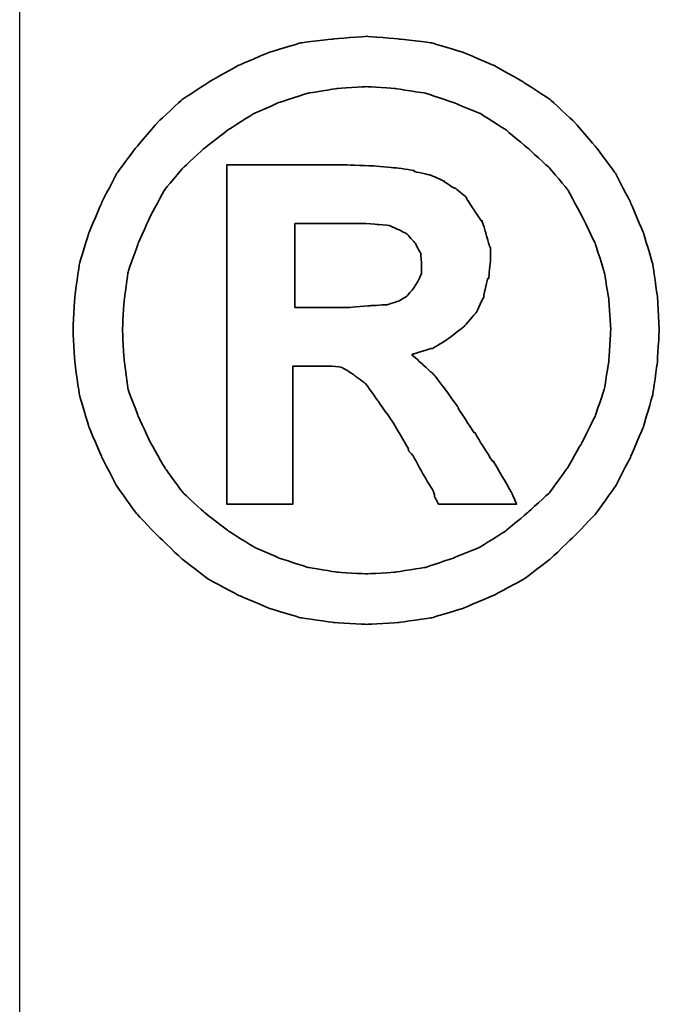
# Model space of a CAD drawing. Header units: millimetres. Extents: x -1108 to 3135, y -1596 to 860.
# Tile 274 of 649: x -784.62 to -782.79, y -216.33 to -213.51. Entities that reach past the tile are written whole.
import ezdxf

# ---------------------------------------------------------------- set-up
doc = ezdxf.new("R2010")
doc.units = ezdxf.units.MM
doc.layers.get('0').update_dxf_attribs({"linetype": 'CONTINUOUS'})
doc.layers.add('DIM', color=4, linetype='CONTINUOUS')
doc.layers.add('layer 1', color=7, linetype='CONTINUOUS')

# ---------------------------------------------------------------- blocks, each defined once
blk = doc.blocks.new('TBI MOTION logo(完整正式版)')
at = {"layer": 'layer 1', "color": 22, "lineweight": 35}
for points, knots in [([(81.20634, 4.98624), (81.20634, 4.98624), (81.18649, 5.32862), (81.18649, 5.32862), (81.18649, 5.32862), (81.18649, 5.32862), (81.13886, 5.66206), (81.13886, 5.66206), (81.13886, 5.66206), (81.13886, 5.66206), (81.04359, 5.97764), (81.04359, 5.97764), (81.04359, 5.97764), (81.04359, 5.97764), (80.91061, 6.29124), (80.91061, 6.29124), (80.91061, 6.29124), (80.91061, 6.29124), (80.75778, 6.58697), (80.75778, 6.58697), (80.75778, 6.58697), (80.75778, 6.58697), (80.5593, 6.85294), (80.5593, 6.85294), (80.5593, 6.85294), (80.5593, 6.85294), (80.33105, 7.1189), (80.33105, 7.1189), (80.33105, 7.1189), (80.33105, 7.1189), (80.09287, 7.33921), (80.09287, 7.33921), (80.09287, 7.33921), (80.09287, 7.33921), (79.815, 7.51982), (79.815, 7.51982), (79.815, 7.51982), (79.815, 7.51982), (79.51133, 7.69051), (79.51133, 7.69051), (79.51133, 7.69051), (79.51133, 7.69051), (79.19773, 7.8235), (79.19773, 7.8235), (79.19773, 7.8235), (79.19773, 7.8235), (78.88215, 7.91877), (78.88215, 7.91877), (78.88215, 7.91877), (78.88215, 7.91877), (78.54871, 7.95846), (78.54871, 7.95846), (78.54871, 7.95846), (78.54871, 7.95846), (78.21526, 7.98625), (78.21526, 7.98625), (78.21526, 7.98625), (78.21526, 7.98625), (77.87388, 7.95846), (77.87388, 7.95846), (77.87388, 7.95846), (77.87388, 7.95846), (77.54044, 7.91877), (77.54044, 7.91877), (77.54044, 7.91877), (77.54044, 7.91877), (77.22485, 7.8235), (77.22485, 7.8235), (77.22485, 7.8235), (77.22485, 7.8235), (76.91027, 7.69051), (76.91027, 7.69051), (76.91027, 7.69051), (76.91027, 7.69051), (76.6056, 7.51982), (76.6056, 7.51982), (76.6056, 7.51982), (76.6056, 7.51982), (76.32972, 7.33921), (76.32972, 7.33921), (76.32972, 7.33921), (76.32972, 7.33921), (76.09154, 7.1189), (76.09154, 7.1189), (76.09154, 7.1189), (76.09154, 7.1189), (75.86329, 6.85294), (75.86329, 6.85294), (75.86329, 6.85294), (75.86329, 6.85294), (75.66382, 6.58697), (75.66382, 6.58697), (75.66382, 6.58697), (75.66382, 6.58697), (75.51099, 6.29124), (75.51099, 6.29124), (75.51099, 6.29124), (75.51099, 6.29124), (75.37702, 5.97764), (75.37702, 5.97764), (75.37702, 5.97764), (75.37702, 5.97764), (75.28175, 5.66206), (75.28175, 5.66206), (75.28175, 5.66206), (75.28175, 5.66206), (75.23411, 5.32862), (75.23411, 5.32862), (75.23411, 5.32862), (75.23411, 5.32862), (75.21625, 4.98624), (75.21625, 4.98624), (75.21625, 4.98624), (75.21625, 4.98624), (75.23411, 4.6528), (75.23411, 4.6528), (75.23411, 4.6528), (75.23411, 4.6528), (75.28175, 4.32035), (75.28175, 4.32035), (75.28175, 4.32035), (75.28175, 4.32035), (75.37702, 3.99583), (75.37702, 3.99583), (75.37702, 3.99583), (75.37702, 3.99583), (75.51099, 3.68224), (75.51099, 3.68224), (75.51099, 3.68224), (75.51099, 3.68224), (75.66382, 3.38749), (75.66382, 3.38749), (75.66382, 3.38749), (75.66382, 3.38749), (75.86329, 3.10963), (75.86329, 3.10963), (75.86329, 3.10963), (75.86329, 3.10963), (76.09154, 2.87145), (76.09154, 2.87145), (76.09154, 2.87145), (76.09154, 2.87145), (76.32972, 2.6432), (76.32972, 2.6432), (76.32972, 2.6432), (76.32972, 2.6432), (76.6056, 2.43381), (76.6056, 2.43381), (76.6056, 2.43381), (76.6056, 2.43381), (76.91027, 2.27205), (76.91027, 2.27205), (76.91027, 2.27205), (76.91027, 2.27205), (77.22485, 2.13906), (77.22485, 2.13906), (77.22485, 2.13906), (77.22485, 2.13906), (77.54044, 2.0438), (77.54044, 2.0438), (77.54044, 2.0438), (77.54044, 2.0438), (77.87388, 1.99616), (77.87388, 1.99616), (77.87388, 1.99616), (77.87388, 1.99616), (78.21526, 1.97631), (78.21526, 1.97631), (78.21526, 1.97631), (78.21526, 1.97631), (78.54871, 1.99616), (78.54871, 1.99616), (78.54871, 1.99616), (78.54871, 1.99616), (78.88215, 2.0438), (78.88215, 2.0438), (78.88215, 2.0438), (78.88215, 2.0438), (79.19773, 2.13906), (79.19773, 2.13906), (79.19773, 2.13906), (79.19773, 2.13906), (79.51133, 2.27205), (79.51133, 2.27205), (79.51133, 2.27205), (79.51133, 2.27205), (79.815, 2.43381), (79.815, 2.43381), (79.815, 2.43381), (79.815, 2.43381), (80.09287, 2.6432), (80.09287, 2.6432), (80.09287, 2.6432), (80.09287, 2.6432), (80.33105, 2.87145), (80.33105, 2.87145), (80.33105, 2.87145), (80.33105, 2.87145), (80.5593, 3.10963), (80.5593, 3.10963), (80.5593, 3.10963), (80.5593, 3.10963), (80.75778, 3.38749), (80.75778, 3.38749), (80.75778, 3.38749), (80.75778, 3.38749), (80.91061, 3.68224), (80.91061, 3.68224), (80.91061, 3.68224), (80.91061, 3.68224), (81.04359, 3.99583), (81.04359, 3.99583), (81.04359, 3.99583), (81.04359, 3.99583), (81.13886, 4.32035), (81.13886, 4.32035), (81.13886, 4.32035), (81.13886, 4.32035), (81.18649, 4.6528), (81.18649, 4.6528), (81.18649, 4.6528), (81.18649, 4.6528), (81.20634, 4.98624), (81.20634, 4.98624)], [0, 0, 0, 0, 0.01785714, 0.01785714, 0.01785714, 0.01785715, 0.03571429, 0.03571429, 0.03571429, 0.0357143, 0.05357143, 0.05357143, 0.05357143, 0.05357144, 0.07142857, 0.07142857, 0.07142857, 0.07142858, 0.08928571, 0.08928571, 0.08928571, 0.08928572, 0.10714286, 0.10714286, 0.10714286, 0.10714287, 0.125, 0.125, 0.125, 0.12500001, 0.14285714, 0.14285714, 0.14285714, 0.14285715, 0.16071429, 0.16071429, 0.16071429, 0.1607143, 0.17857143, 0.17857143, 0.17857143, 0.17857144, 0.19642857, 0.19642857, 0.19642857, 0.19642858, 0.21428571, 0.21428571, 0.21428571, 0.21428572, 0.23214286, 0.23214286, 0.23214286, 0.23214287, 0.25, 0.25, 0.25, 0.25000001, 0.26785714, 0.26785714, 0.26785714, 0.26785715, 0.28571429, 0.28571429, 0.28571429, 0.2857143, 0.30357143, 0.30357143, 0.30357143, 0.30357144, 0.32142857, 0.32142857, 0.32142857, 0.32142858, 0.33928571, 0.33928571, 0.33928571, 0.33928572, 0.35714286, 0.35714286, 0.35714286, 0.35714287, 0.375, 0.375, 0.375, 0.37500001, 0.39285714, 0.39285714, 0.39285714, 0.39285715, 0.41071429, 0.41071429, 0.41071429, 0.4107143, 0.42857143, 0.42857143, 0.42857143, 0.42857144, 0.44642857, 0.44642857, 0.44642857, 0.44642858, 0.46428571, 0.46428571, 0.46428571, 0.46428572, 0.48214286, 0.48214286, 0.48214286, 0.48214287, 0.5, 0.5, 0.5, 0.50000001, 0.51785714, 0.51785714, 0.51785714, 0.51785715, 0.53571429, 0.53571429, 0.53571429, 0.5357143, 0.55357143, 0.55357143, 0.55357143, 0.55357144, 0.57142857, 0.57142857, 0.57142857, 0.57142858, 0.58928571, 0.58928571, 0.58928571, 0.58928572, 0.60714286, 0.60714286, 0.60714286, 0.60714287, 0.625, 0.625, 0.625, 0.62500001, 0.64285714, 0.64285714, 0.64285714, 0.64285715, 0.66071429, 0.66071429, 0.66071429, 0.6607143, 0.67857143, 0.67857143, 0.67857143, 0.67857144, 0.69642857, 0.69642857, 0.69642857, 0.69642858, 0.71428571, 0.71428571, 0.71428571, 0.71428572, 0.73214286, 0.73214286, 0.73214286, 0.73214287, 0.75, 0.75, 0.75, 0.75000001, 0.76785714, 0.76785714, 0.76785714, 0.76785715, 0.78571429, 0.78571429, 0.78571429, 0.7857143, 0.80357143, 0.80357143, 0.80357143, 0.80357144, 0.82142857, 0.82142857, 0.82142857, 0.82142858, 0.83928571, 0.83928571, 0.83928571, 0.83928572, 0.85714286, 0.85714286, 0.85714286, 0.85714287, 0.875, 0.875, 0.875, 0.87500001, 0.89285714, 0.89285714, 0.89285714, 0.89285715, 0.91071429, 0.91071429, 0.91071429, 0.9107143, 0.92857143, 0.92857143, 0.92857143, 0.92857144, 0.94642857, 0.94642857, 0.94642857, 0.94642858, 0.96428571, 0.96428571, 0.96428571, 0.96428572, 0.98214286, 0.98214286, 0.98214286, 0.98214287, 1, 1, 1, 1]), ([(80.71014, 4.98624), (80.71014, 4.98624), (80.69129, 5.29091), (80.69129, 5.29091), (80.69129, 5.29091), (80.69129, 5.29091), (80.64464, 5.57672), (80.64464, 5.57672), (80.64464, 5.57672), (80.64464, 5.57672), (80.54937, 5.87245), (80.54937, 5.87245), (80.54937, 5.87245), (80.54937, 5.87245), (80.41639, 6.14833), (80.41639, 6.14833), (80.41639, 6.14833), (80.41639, 6.14833), (80.27349, 6.41429), (80.27349, 6.41429), (80.27349, 6.41429), (80.27349, 6.41429), (80.08295, 6.64255), (80.08295, 6.64255), (80.08295, 6.64255), (80.08295, 6.64255), (79.86264, 6.84301), (79.86264, 6.84301), (79.86264, 6.84301), (79.86264, 6.84301), (79.63439, 7.03355), (79.63439, 7.03355), (79.63439, 7.03355), (79.63439, 7.03355), (79.37835, 7.1963), (79.37835, 7.1963), (79.37835, 7.1963), (79.37835, 7.1963), (79.10246, 7.30944), (79.10246, 7.30944), (79.10246, 7.30944), (79.10246, 7.30944), (78.81665, 7.40471), (78.81665, 7.40471), (78.81665, 7.40471), (78.81665, 7.40471), (78.511, 7.45234), (78.511, 7.45234), (78.511, 7.45234), (78.511, 7.45234), (78.21526, 7.47219), (78.21526, 7.47219), (78.21526, 7.47219), (78.21526, 7.47219), (77.9106, 7.45234), (77.9106, 7.45234), (77.9106, 7.45234), (77.9106, 7.45234), (77.61685, 7.40471), (77.61685, 7.40471), (77.61685, 7.40471), (77.61685, 7.40471), (77.32012, 7.30944), (77.32012, 7.30944), (77.32012, 7.30944), (77.32012, 7.30944), (77.06309, 7.1963), (77.06309, 7.1963), (77.06309, 7.1963), (77.06309, 7.1963), (76.80606, 7.03355), (76.80606, 7.03355), (76.80606, 7.03355), (76.80606, 7.03355), (76.55797, 6.84301), (76.55797, 6.84301), (76.55797, 6.84301), (76.55797, 6.84301), (76.34063, 6.64255), (76.34063, 6.64255), (76.34063, 6.64255), (76.34063, 6.64255), (76.1491, 6.41429), (76.1491, 6.41429), (76.1491, 6.41429), (76.1491, 6.41429), (76.0062, 6.14833), (76.0062, 6.14833), (76.0062, 6.14833), (76.0062, 6.14833), (75.88314, 5.87245), (75.88314, 5.87245), (75.88314, 5.87245), (75.88314, 5.87245), (75.77794, 5.57672), (75.77794, 5.57672), (75.77794, 5.57672), (75.77794, 5.57672), (75.73924, 5.29091), (75.73924, 5.29091), (75.73924, 5.29091), (75.73924, 5.29091), (75.72039, 4.98624), (75.72039, 4.98624), (75.72039, 4.98624), (75.72039, 4.98624), (75.73924, 4.67165), (75.73924, 4.67165), (75.73924, 4.67165), (75.73924, 4.67165), (75.77794, 4.37791), (75.77794, 4.37791), (75.77794, 4.37791), (75.77794, 4.37791), (75.88314, 4.10102), (75.88314, 4.10102), (75.88314, 4.10102), (75.88314, 4.10102), (76.0062, 3.83407), (76.0062, 3.83407), (76.0062, 3.83407), (76.0062, 3.83407), (76.15902, 3.56811), (76.15902, 3.56811), (76.15902, 3.56811), (76.15902, 3.56811), (76.34063, 3.32001), (76.34063, 3.32001), (76.34063, 3.32001), (76.34063, 3.32001), (76.55797, 3.11955), (76.55797, 3.11955), (76.55797, 3.11955), (76.55797, 3.11955), (76.80606, 2.92901), (76.80606, 2.92901), (76.80606, 2.92901), (76.80606, 2.92901), (77.06309, 2.76725), (77.06309, 2.76725), (77.06309, 2.76725), (77.06309, 2.76725), (77.32012, 2.65412), (77.32012, 2.65412), (77.32012, 2.65412), (77.32012, 2.65412), (77.61685, 2.55786), (77.61685, 2.55786), (77.61685, 2.55786), (77.61685, 2.55786), (77.9106, 2.51022), (77.9106, 2.51022), (77.9106, 2.51022), (77.9106, 2.51022), (78.21526, 2.49137), (78.21526, 2.49137), (78.21526, 2.49137), (78.21526, 2.49137), (78.511, 2.51022), (78.511, 2.51022), (78.511, 2.51022), (78.511, 2.51022), (78.81665, 2.55786), (78.81665, 2.55786), (78.81665, 2.55786), (78.81665, 2.55786), (79.10246, 2.65412), (79.10246, 2.65412), (79.10246, 2.65412), (79.10246, 2.65412), (79.37835, 2.76725), (79.37835, 2.76725), (79.37835, 2.76725), (79.37835, 2.76725), (79.63439, 2.92901), (79.63439, 2.92901), (79.63439, 2.92901), (79.63439, 2.92901), (79.86264, 3.11955), (79.86264, 3.11955), (79.86264, 3.11955), (79.86264, 3.11955), (80.08295, 3.32001), (80.08295, 3.32001), (80.08295, 3.32001), (80.08295, 3.32001), (80.26356, 3.56811), (80.26356, 3.56811), (80.26356, 3.56811), (80.26356, 3.56811), (80.41639, 3.83407), (80.41639, 3.83407), (80.41639, 3.83407), (80.41639, 3.83407), (80.54937, 4.10102), (80.54937, 4.10102), (80.54937, 4.10102), (80.54937, 4.10102), (80.64464, 4.37791), (80.64464, 4.37791), (80.64464, 4.37791), (80.64464, 4.37791), (80.69129, 4.67165), (80.69129, 4.67165), (80.69129, 4.67165), (80.69129, 4.67165), (80.71014, 4.98624), (80.71014, 4.98624)], [0, 0, 0, 0, 0.01923077, 0.01923077, 0.01923077, 0.01923078, 0.03846154, 0.03846154, 0.03846154, 0.03846155, 0.05769231, 0.05769231, 0.05769231, 0.05769232, 0.07692308, 0.07692308, 0.07692308, 0.07692309, 0.09615385, 0.09615385, 0.09615385, 0.09615386, 0.11538462, 0.11538462, 0.11538462, 0.11538463, 0.13461538, 0.13461538, 0.13461538, 0.13461539, 0.15384615, 0.15384615, 0.15384615, 0.15384616, 0.17307692, 0.17307692, 0.17307692, 0.17307693, 0.19230769, 0.19230769, 0.19230769, 0.1923077, 0.21153846, 0.21153846, 0.21153846, 0.21153847, 0.23076923, 0.23076923, 0.23076923, 0.23076924, 0.25, 0.25, 0.25, 0.25000001, 0.26923077, 0.26923077, 0.26923077, 0.26923078, 0.28846154, 0.28846154, 0.28846154, 0.28846155, 0.30769231, 0.30769231, 0.30769231, 0.30769232, 0.32692308, 0.32692308, 0.32692308, 0.32692309, 0.34615385, 0.34615385, 0.34615385, 0.34615386, 0.36538462, 0.36538462, 0.36538462, 0.36538463, 0.38461538, 0.38461538, 0.38461538, 0.38461539, 0.40384615, 0.40384615, 0.40384615, 0.40384616, 0.42307692, 0.42307692, 0.42307692, 0.42307693, 0.44230769, 0.44230769, 0.44230769, 0.4423077, 0.46153846, 0.46153846, 0.46153846, 0.46153847, 0.48076923, 0.48076923, 0.48076923, 0.48076924, 0.5, 0.5, 0.5, 0.50000001, 0.51923077, 0.51923077, 0.51923077, 0.51923078, 0.53846154, 0.53846154, 0.53846154, 0.53846155, 0.55769231, 0.55769231, 0.55769231, 0.55769232, 0.57692308, 0.57692308, 0.57692308, 0.57692309, 0.59615385, 0.59615385, 0.59615385, 0.59615386, 0.61538462, 0.61538462, 0.61538462, 0.61538463, 0.63461538, 0.63461538, 0.63461538, 0.63461539, 0.65384615, 0.65384615, 0.65384615, 0.65384616, 0.67307692, 0.67307692, 0.67307692, 0.67307693, 0.69230769, 0.69230769, 0.69230769, 0.6923077, 0.71153846, 0.71153846, 0.71153846, 0.71153847, 0.73076923, 0.73076923, 0.73076923, 0.73076924, 0.75, 0.75, 0.75, 0.75000001, 0.76923077, 0.76923077, 0.76923077, 0.76923078, 0.78846154, 0.78846154, 0.78846154, 0.78846155, 0.80769231, 0.80769231, 0.80769231, 0.80769232, 0.82692308, 0.82692308, 0.82692308, 0.82692309, 0.84615385, 0.84615385, 0.84615385, 0.84615386, 0.86538462, 0.86538462, 0.86538462, 0.86538463, 0.88461538, 0.88461538, 0.88461538, 0.88461539, 0.90384615, 0.90384615, 0.90384615, 0.90384616, 0.92307692, 0.92307692, 0.92307692, 0.92307693, 0.94230769, 0.94230769, 0.94230769, 0.9423077, 0.96153846, 0.96153846, 0.96153846, 0.96153847, 0.98076923, 0.98076923, 0.98076923, 0.98076924, 1, 1, 1, 1]), ([(76.78721, 3.2823), (76.78721, 3.2823), (76.78721, 3.32001), (76.78721, 3.32001), (76.78721, 3.32001), (76.78721, 3.32001), (76.78721, 3.42422), (76.78721, 3.42422), (76.78721, 3.42422), (76.78721, 3.42422), (76.78721, 3.59689), (76.78721, 3.59689), (76.78721, 3.59689), (76.78721, 3.59689), (76.78721, 3.80529), (76.78721, 3.80529), (76.78721, 3.80529), (76.78721, 3.80529), (76.78721, 4.0524), (76.78721, 4.0524), (76.78721, 4.0524), (76.78721, 4.0524), (76.78721, 4.32035), (76.78721, 4.32035), (76.78721, 4.32035), (76.78721, 4.32035), (76.78721, 4.92868), (76.78721, 4.92868), (76.78721, 4.92868), (76.78721, 4.92868), (76.78721, 5.53801), (76.78721, 5.53801), (76.78721, 5.53801), (76.78721, 5.53801), (76.78721, 5.82482), (76.78721, 5.82482), (76.78721, 5.82482), (76.78721, 5.82482), (76.78721, 6.07291), (76.78721, 6.07291), (76.78721, 6.07291), (76.78721, 6.07291), (76.78721, 6.30017), (76.78721, 6.30017), (76.78721, 6.30017), (76.78721, 6.30017), (76.78721, 6.45399), (76.78721, 6.45399), (76.78721, 6.45399), (76.78721, 6.45399), (76.78721, 6.5572), (76.78721, 6.5572), (76.78721, 6.5572), (76.78721, 6.5572), (76.78721, 6.59689), (76.78721, 6.59689), (76.78721, 6.59689), (76.78721, 6.59689), (76.78721, 6.67232), (76.78721, 6.67232), (76.78721, 6.67232), (76.78721, 6.67232), (76.8537, 6.67232), (76.8537, 6.67232), (76.8537, 6.67232), (76.8537, 6.67232), (76.87355, 6.67232), (76.87355, 6.67232), (76.87355, 6.67232), (76.87355, 6.67232), (76.91027, 6.67232), (76.91027, 6.67232), (76.91027, 6.67232), (76.91027, 6.67232), (77.04424, 6.67232), (77.04424, 6.67232), (77.04424, 6.67232), (77.04424, 6.67232), (77.22485, 6.67232), (77.22485, 6.67232), (77.22485, 6.67232), (77.22485, 6.67232), (77.43524, 6.67232), (77.43524, 6.67232), (77.43524, 6.67232), (77.43524, 6.67232), (77.65357, 6.67232), (77.65357, 6.67232), (77.65357, 6.67232), (77.65357, 6.67232), (77.82625, 6.67232), (77.82625, 6.67232), (77.82625, 6.67232), (77.82625, 6.67232), (77.94037, 6.67232), (77.94037, 6.67232), (77.94037, 6.67232), (77.94037, 6.67232), (77.97709, 6.67232), (77.97709, 6.67232), (77.97709, 6.67232), (77.97709, 6.67232), (77.99694, 6.67232), (77.99694, 6.67232), (77.99694, 6.67232), (77.99694, 6.67232), (78.00686, 6.67232), (78.00686, 6.67232), (78.00686, 6.67232), (78.00686, 6.67232), (78.28275, 6.6624), (78.28275, 6.6624), (78.28275, 6.6624), (78.28275, 6.6624), (78.50107, 6.64255), (78.50107, 6.64255), (78.50107, 6.64255), (78.50107, 6.64255), (78.511, 6.64255), (78.511, 6.64255), (78.511, 6.64255), (78.511, 6.64255), (78.70154, 6.61476), (78.70154, 6.61476), (78.70154, 6.61476), (78.70154, 6.61476), (78.70154, 6.60483), (78.70154, 6.60483), (78.70154, 6.60483), (78.70154, 6.60483), (78.86429, 6.56713), (78.86429, 6.56713), (78.86429, 6.56713), (78.86429, 6.56713), (78.87223, 6.56713), (78.87223, 6.56713), (78.87223, 6.56713), (78.87223, 6.56713), (78.99727, 6.51056), (78.99727, 6.51056), (78.99727, 6.51056), (78.99727, 6.51056), (79.00719, 6.51056), (79.00719, 6.51056), (79.00719, 6.51056), (79.00719, 6.51056), (79.00719, 6.50162), (79.00719, 6.50162), (79.00719, 6.50162), (79.00719, 6.50162), (79.1104, 6.43415), (79.1104, 6.43415), (79.1104, 6.43415), (79.1104, 6.43415), (79.12132, 6.43415), (79.12132, 6.43415), (79.12132, 6.43415), (79.12132, 6.43415), (79.22552, 6.34781), (79.22552, 6.34781), (79.22552, 6.34781), (79.22552, 6.34781), (79.23544, 6.33888), (79.23544, 6.33888), (79.23544, 6.33888), (79.23544, 6.33888), (79.23544, 6.32895), (79.23544, 6.32895), (79.23544, 6.32895), (79.23544, 6.32895), (79.31087, 6.21483), (79.31087, 6.21483), (79.31087, 6.21483), (79.31087, 6.21483), (79.38629, 6.1007), (79.38629, 6.1007), (79.38629, 6.1007), (79.38629, 6.1007), (79.3972, 6.1007), (79.3972, 6.1007), (79.3972, 6.1007), (79.3972, 6.1007), (79.3972, 6.09078), (79.3972, 6.09078), (79.3972, 6.09078), (79.3972, 6.09078), (79.43392, 5.97764), (79.43392, 5.97764), (79.43392, 5.97764), (79.43392, 5.97764), (79.43392, 5.96772), (79.43392, 5.96772), (79.43392, 5.96772), (79.43392, 5.96772), (79.47362, 5.83474), (79.47362, 5.83474), (79.47362, 5.83474), (79.47362, 5.83474), (79.48156, 5.82482), (79.48156, 5.82482), (79.48156, 5.82482), (79.48156, 5.82482), (79.48156, 5.69977), (79.48156, 5.69977), (79.48156, 5.69977), (79.48156, 5.69977), (79.48156, 5.69183), (79.48156, 5.69183), (79.48156, 5.69183), (79.48156, 5.69183), (79.4637, 5.51915), (79.4637, 5.51915), (79.4637, 5.51915), (79.4637, 5.51915), (79.4637, 5.51122), (79.4637, 5.51122), (79.4637, 5.51122), (79.4637, 5.51122), (79.45377, 5.51122), (79.45377, 5.51122), (79.45377, 5.51122), (79.45377, 5.51122), (79.41507, 5.34847), (79.41507, 5.34847), (79.41507, 5.34847), (79.41507, 5.34847), (79.41507, 5.33854), (79.41507, 5.33854), (79.41507, 5.33854), (79.41507, 5.33854), (79.41507, 5.32862), (79.41507, 5.32862), (79.41507, 5.32862), (79.41507, 5.32862), (79.33865, 5.16785), (79.33865, 5.16785), (79.33865, 5.16785), (79.33865, 5.16785), (79.33071, 5.15693), (79.33071, 5.15693), (79.33071, 5.15693), (79.33071, 5.15693), (79.2156, 5.02495), (79.2156, 5.02495), (79.2156, 5.02495), (79.2156, 5.02495), (79.20567, 5.01502), (79.20567, 5.01502), (79.20567, 5.01502), (79.20567, 5.01502), (79.05483, 4.89991), (79.05483, 4.89991), (79.05483, 4.89991), (79.05483, 4.89991), (79.04491, 4.89197), (79.04491, 4.89197), (79.04491, 4.89197), (79.04491, 4.89197), (78.89208, 4.7967), (78.89208, 4.7967), (78.89208, 4.7967), (78.89208, 4.7967), (78.88215, 4.7967), (78.88215, 4.7967), (78.88215, 4.7967), (78.88215, 4.7967), (78.69161, 4.73913), (78.69161, 4.73913), (78.69161, 4.73913), (78.69161, 4.73913), (78.68169, 4.73913), (78.68169, 4.73913), (78.68169, 4.73913), (78.68169, 4.73913), (78.68169, 4.72921), (78.68169, 4.72921), (78.68169, 4.72921), (78.68169, 4.72921), (78.78688, 4.63394), (78.78688, 4.63394), (78.78688, 4.63394), (78.78688, 4.63394), (78.902, 4.52875), (78.902, 4.52875), (78.902, 4.52875), (78.902, 4.52875), (78.91093, 4.52081), (78.91093, 4.52081), (78.91093, 4.52081), (78.91093, 4.52081), (79.02506, 4.36798), (79.02506, 4.36798), (79.02506, 4.36798), (79.02506, 4.36798), (79.1501, 4.1953), (79.1501, 4.1953), (79.1501, 4.1953), (79.1501, 4.1953), (79.1501, 4.18736), (79.1501, 4.18736), (79.1501, 4.18736), (79.1501, 4.18736), (79.29201, 3.96705), (79.29201, 3.96705), (79.29201, 3.96705), (79.29201, 3.96705), (79.31087, 3.93828), (79.31087, 3.93828), (79.31087, 3.93828), (79.31087, 3.93828), (79.32079, 3.93828), (79.32079, 3.93828), (79.32079, 3.93828), (79.32079, 3.93828), (79.3585, 3.87178), (79.3585, 3.87178), (79.3585, 3.87178), (79.3585, 3.87178), (79.50141, 3.64353), (79.50141, 3.64353), (79.50141, 3.64353), (79.50141, 3.64353), (79.51133, 3.64353), (79.51133, 3.64353), (79.51133, 3.64353), (79.51133, 3.64353), (79.64431, 3.41528), (79.64431, 3.41528), (79.64431, 3.41528), (79.64431, 3.41528), (79.68202, 3.3478), (79.68202, 3.3478), (79.68202, 3.3478), (79.68202, 3.3478), (79.70187, 3.31009), (79.70187, 3.31009), (79.70187, 3.31009), (79.70187, 3.31009), (79.7495, 3.2049), (79.7495, 3.2049), (79.7495, 3.2049), (79.7495, 3.2049), (79.64431, 3.2049), (79.64431, 3.2049), (79.64431, 3.2049), (79.64431, 3.2049), (79.62546, 3.2049), (79.62546, 3.2049), (79.62546, 3.2049), (79.62546, 3.2049), (79.53912, 3.2049), (79.53912, 3.2049), (79.53912, 3.2049), (79.53912, 3.2049), (79.31087, 3.2049), (79.31087, 3.2049), (79.31087, 3.2049), (79.31087, 3.2049), (79.08262, 3.2049), (79.08262, 3.2049), (79.08262, 3.2049), (79.08262, 3.2049), (79.00719, 3.2049), (79.00719, 3.2049), (79.00719, 3.2049), (79.00719, 3.2049), (78.98735, 3.2049), (78.98735, 3.2049), (78.98735, 3.2049), (78.98735, 3.2049), (78.94964, 3.2049), (78.94964, 3.2049), (78.94964, 3.2049), (78.94964, 3.2049), (78.92979, 3.24459), (78.92979, 3.24459), (78.92979, 3.24459), (78.92979, 3.24459), (78.91093, 3.2823), (78.91093, 3.2823), (78.91093, 3.2823), (78.91093, 3.2823), (78.91093, 3.29223), (78.91093, 3.29223), (78.91093, 3.29223), (78.91093, 3.29223), (78.89208, 3.3478), (78.89208, 3.3478), (78.89208, 3.3478), (78.89208, 3.3478), (78.78688, 3.52048), (78.78688, 3.52048), (78.78688, 3.52048), (78.78688, 3.52048), (78.69161, 3.7001), (78.69161, 3.7001), (78.69161, 3.7001), (78.69161, 3.7001), (78.6539, 3.7388), (78.6539, 3.7388), (78.6539, 3.7388), (78.6539, 3.7388), (78.64398, 3.74873), (78.64398, 3.74873), (78.64398, 3.74873), (78.64398, 3.74873), (78.64398, 3.75766), (78.64398, 3.75766), (78.64398, 3.75766), (78.64398, 3.75766), (78.63405, 3.78644), (78.63405, 3.78644), (78.63405, 3.78644), (78.63405, 3.78644), (78.48321, 4.04347), (78.48321, 4.04347), (78.48321, 4.04347), (78.48321, 4.04347), (78.33038, 4.2618), (78.33038, 4.2618), (78.33038, 4.2618), (78.33038, 4.2618), (78.20732, 4.43447), (78.20732, 4.43447), (78.20732, 4.43447), (78.20732, 4.43447), (78.09221, 4.52081), (78.09221, 4.52081), (78.09221, 4.52081), (78.09221, 4.52081), (78.02472, 4.56845), (78.02472, 4.56845), (78.02472, 4.56845), (78.02472, 4.56845), (77.9493, 4.60616), (77.9493, 4.60616), (77.9493, 4.60616), (77.9493, 4.60616), (77.8451, 4.61608), (77.8451, 4.61608), (77.8451, 4.61608), (77.8451, 4.61608), (77.71113, 4.61608), (77.71113, 4.61608), (77.71113, 4.61608), (77.71113, 4.61608), (77.69128, 4.61608), (77.69128, 4.61608), (77.69128, 4.61608), (77.69128, 4.61608), (77.67342, 4.61608), (77.67342, 4.61608), (77.67342, 4.61608), (77.67342, 4.61608), (77.5583, 4.61608), (77.5583, 4.61608), (77.5583, 4.61608), (77.5583, 4.61608), (77.46303, 4.61608), (77.46303, 4.61608), (77.46303, 4.61608), (77.46303, 4.61608), (77.46303, 4.54761), (77.46303, 4.54761), (77.46303, 4.54761), (77.46303, 4.54761), (77.46303, 4.47318), (77.46303, 4.47318), (77.46303, 4.47318), (77.46303, 4.47318), (77.46303, 4.24294), (77.46303, 4.24294), (77.46303, 4.24294), (77.46303, 4.24294), (77.46303, 3.99583), (77.46303, 3.99583), (77.46303, 3.99583), (77.46303, 3.99583), (77.46303, 3.72888), (77.46303, 3.72888), (77.46303, 3.72888), (77.46303, 3.72888), (77.46303, 3.51055), (77.46303, 3.51055), (77.46303, 3.51055), (77.46303, 3.51055), (77.46303, 3.42422), (77.46303, 3.42422), (77.46303, 3.42422), (77.46303, 3.42422), (77.46303, 3.35773), (77.46303, 3.35773), (77.46303, 3.35773), (77.46303, 3.35773), (77.46303, 3.30017), (77.46303, 3.30017), (77.46303, 3.30017), (77.46303, 3.30017), (77.46303, 3.2823), (77.46303, 3.2823), (77.46303, 3.2823), (77.46303, 3.2823), (77.46303, 3.2049), (77.46303, 3.2049), (77.46303, 3.2049), (77.46303, 3.2049), (77.39753, 3.2049), (77.39753, 3.2049), (77.39753, 3.2049), (77.39753, 3.2049), (77.37768, 3.2049), (77.37768, 3.2049), (77.37768, 3.2049), (77.37768, 3.2049), (77.32012, 3.2049), (77.32012, 3.2049), (77.32012, 3.2049), (77.32012, 3.2049), (77.12165, 3.2049), (77.12165, 3.2049), (77.12165, 3.2049), (77.12165, 3.2049), (76.94897, 3.2049), (76.94897, 3.2049), (76.94897, 3.2049), (76.94897, 3.2049), (76.8924, 3.2049), (76.8924, 3.2049), (76.8924, 3.2049), (76.8924, 3.2049), (76.8537, 3.2049), (76.8537, 3.2049), (76.8537, 3.2049), (76.8537, 3.2049), (76.78721, 3.2049), (76.78721, 3.2049), (76.78721, 3.2049), (76.78721, 3.2049), (76.78721, 3.2823), (76.78721, 3.2823)], [0, 0, 0, 0, 0.00740741, 0.00740741, 0.00740741, 0.00740742, 0.01481481, 0.01481481, 0.01481481, 0.01481482, 0.02222222, 0.02222222, 0.02222222, 0.02222223, 0.02962963, 0.02962963, 0.02962963, 0.02962964, 0.03703704, 0.03703704, 0.03703704, 0.03703705, 0.04444444, 0.04444444, 0.04444444, 0.04444445, 0.05185185, 0.05185185, 0.05185185, 0.05185186, 0.05925926, 0.05925926, 0.05925926, 0.05925927, 0.06666667, 0.06666667, 0.06666667, 0.06666668, 0.07407407, 0.07407407, 0.07407407, 0.07407408, 0.08148148, 0.08148148, 0.08148148, 0.08148149, 0.08888889, 0.08888889, 0.08888889, 0.0888889, 0.0962963, 0.0962963, 0.0962963, 0.09629631, 0.1037037, 0.1037037, 0.1037037, 0.10370371, 0.11111111, 0.11111111, 0.11111111, 0.11111112, 0.11851852, 0.11851852, 0.11851852, 0.11851853, 0.12592593, 0.12592593, 0.12592593, 0.12592594, 0.13333333, 0.13333333, 0.13333333, 0.13333334, 0.14074074, 0.14074074, 0.14074074, 0.14074075, 0.14814815, 0.14814815, 0.14814815, 0.14814816, 0.15555556, 0.15555556, 0.15555556, 0.15555557, 0.16296296, 0.16296296, 0.16296296, 0.16296297, 0.17037037, 0.17037037, 0.17037037, 0.17037038, 0.17777778, 0.17777778, 0.17777778, 0.17777779, 0.18518519, 0.18518519, 0.18518519, 0.1851852, 0.19259259, 0.19259259, 0.19259259, 0.1925926, 0.2, 0.2, 0.2, 0.20000001, 0.20740741, 0.20740741, 0.20740741, 0.20740742, 0.21481481, 0.21481481, 0.21481481, 0.21481482, 0.22222222, 0.22222222, 0.22222222, 0.22222223, 0.22962963, 0.22962963, 0.22962963, 0.22962964, 0.23703704, 0.23703704, 0.23703704, 0.23703705, 0.24444444, 0.24444444, 0.24444444, 0.24444445, 0.25185185, 0.25185185, 0.25185185, 0.25185186, 0.25925926, 0.25925926, 0.25925926, 0.25925927, 0.26666667, 0.26666667, 0.26666667, 0.26666668, 0.27407407, 0.27407407, 0.27407407, 0.27407408, 0.28148148, 0.28148148, 0.28148148, 0.28148149, 0.28888889, 0.28888889, 0.28888889, 0.2888889, 0.2962963, 0.2962963, 0.2962963, 0.29629631, 0.3037037, 0.3037037, 0.3037037, 0.30370371, 0.31111111, 0.31111111, 0.31111111, 0.31111112, 0.31851852, 0.31851852, 0.31851852, 0.31851853, 0.32592593, 0.32592593, 0.32592593, 0.32592594, 0.33333333, 0.33333333, 0.33333333, 0.33333334, 0.34074074, 0.34074074, 0.34074074, 0.34074075, 0.34814815, 0.34814815, 0.34814815, 0.34814816, 0.35555556, 0.35555556, 0.35555556, 0.35555557, 0.36296296, 0.36296296, 0.36296296, 0.36296297, 0.37037037, 0.37037037, 0.37037037, 0.37037038, 0.37777778, 0.37777778, 0.37777778, 0.37777779, 0.38518519, 0.38518519, 0.38518519, 0.3851852, 0.39259259, 0.39259259, 0.39259259, 0.3925926, 0.4, 0.4, 0.4, 0.40000001, 0.40740741, 0.40740741, 0.40740741, 0.40740742, 0.41481481, 0.41481481, 0.41481481, 0.41481482, 0.42222222, 0.42222222, 0.42222222, 0.42222223, 0.42962963, 0.42962963, 0.42962963, 0.42962964, 0.43703704, 0.43703704, 0.43703704, 0.43703705, 0.44444444, 0.44444444, 0.44444444, 0.44444445, 0.45185185, 0.45185185, 0.45185185, 0.45185186, 0.45925926, 0.45925926, 0.45925926, 0.45925927, 0.46666667, 0.46666667, 0.46666667, 0.46666668, 0.47407407, 0.47407407, 0.47407407, 0.47407408, 0.48148148, 0.48148148, 0.48148148, 0.48148149, 0.48888889, 0.48888889, 0.48888889, 0.4888889, 0.4962963, 0.4962963, 0.4962963, 0.49629631, 0.5037037, 0.5037037, 0.5037037, 0.50370371, 0.51111111, 0.51111111, 0.51111111, 0.51111112, 0.51851852, 0.51851852, 0.51851852, 0.51851853, 0.52592593, 0.52592593, 0.52592593, 0.52592594, 0.53333333, 0.53333333, 0.53333333, 0.53333334, 0.54074074, 0.54074074, 0.54074074, 0.54074075, 0.54814815, 0.54814815, 0.54814815, 0.54814816, 0.55555556, 0.55555556, 0.55555556, 0.55555557, 0.56296296, 0.56296296, 0.56296296, 0.56296297, 0.57037037, 0.57037037, 0.57037037, 0.57037038, 0.57777778, 0.57777778, 0.57777778, 0.57777779, 0.58518519, 0.58518519, 0.58518519, 0.5851852, 0.59259259, 0.59259259, 0.59259259, 0.5925926, 0.6, 0.6, 0.6, 0.60000001, 0.60740741, 0.60740741, 0.60740741, 0.60740742, 0.61481481, 0.61481481, 0.61481481, 0.61481482, 0.62222222, 0.62222222, 0.62222222, 0.62222223, 0.62962963, 0.62962963, 0.62962963, 0.62962964, 0.63703704, 0.63703704, 0.63703704, 0.63703705, 0.64444444, 0.64444444, 0.64444444, 0.64444445, 0.65185185, 0.65185185, 0.65185185, 0.65185186, 0.65925926, 0.65925926, 0.65925926, 0.65925927, 0.66666667, 0.66666667, 0.66666667, 0.66666668, 0.67407407, 0.67407407, 0.67407407, 0.67407408, 0.68148148, 0.68148148, 0.68148148, 0.68148149, 0.68888889, 0.68888889, 0.68888889, 0.6888889, 0.6962963, 0.6962963, 0.6962963, 0.69629631, 0.7037037, 0.7037037, 0.7037037, 0.70370371, 0.71111111, 0.71111111, 0.71111111, 0.71111112, 0.71851852, 0.71851852, 0.71851852, 0.71851853, 0.72592593, 0.72592593, 0.72592593, 0.72592594, 0.73333333, 0.73333333, 0.73333333, 0.73333334, 0.74074074, 0.74074074, 0.74074074, 0.74074075, 0.74814815, 0.74814815, 0.74814815, 0.74814816, 0.75555556, 0.75555556, 0.75555556, 0.75555557, 0.76296296, 0.76296296, 0.76296296, 0.76296297, 0.77037037, 0.77037037, 0.77037037, 0.77037038, 0.77777778, 0.77777778, 0.77777778, 0.77777779, 0.78518519, 0.78518519, 0.78518519, 0.7851852, 0.79259259, 0.79259259, 0.79259259, 0.7925926, 0.8, 0.8, 0.8, 0.80000001, 0.80740741, 0.80740741, 0.80740741, 0.80740742, 0.81481481, 0.81481481, 0.81481481, 0.81481482, 0.82222222, 0.82222222, 0.82222222, 0.82222223, 0.82962963, 0.82962963, 0.82962963, 0.82962964, 0.83703704, 0.83703704, 0.83703704, 0.83703705, 0.84444444, 0.84444444, 0.84444444, 0.84444445, 0.85185185, 0.85185185, 0.85185185, 0.85185186, 0.85925926, 0.85925926, 0.85925926, 0.85925927, 0.86666667, 0.86666667, 0.86666667, 0.86666668, 0.87407407, 0.87407407, 0.87407407, 0.87407408, 0.88148148, 0.88148148, 0.88148148, 0.88148149, 0.88888889, 0.88888889, 0.88888889, 0.8888889, 0.8962963, 0.8962963, 0.8962963, 0.89629631, 0.9037037, 0.9037037, 0.9037037, 0.90370371, 0.91111111, 0.91111111, 0.91111111, 0.91111112, 0.91851852, 0.91851852, 0.91851852, 0.91851853, 0.92592593, 0.92592593, 0.92592593, 0.92592594, 0.93333333, 0.93333333, 0.93333333, 0.93333334, 0.94074074, 0.94074074, 0.94074074, 0.94074075, 0.94814815, 0.94814815, 0.94814815, 0.94814816, 0.95555556, 0.95555556, 0.95555556, 0.95555557, 0.96296296, 0.96296296, 0.96296296, 0.96296297, 0.97037037, 0.97037037, 0.97037037, 0.97037038, 0.97777778, 0.97777778, 0.97777778, 0.97777779, 0.98518519, 0.98518519, 0.98518519, 0.9851852, 0.99259259, 0.99259259, 0.99259259, 0.9925926, 1, 1, 1, 1]), ([(77.48288, 6.07291), (77.48288, 6.07291), (77.48288, 5.99551), (77.48288, 5.99551), (77.48288, 5.99551), (77.48288, 5.99551), (77.48288, 5.82482), (77.48288, 5.82482), (77.48288, 5.82482), (77.48288, 5.82482), (77.48288, 5.63328), (77.48288, 5.63328), (77.48288, 5.63328), (77.48288, 5.63328), (77.48288, 5.46358), (77.48288, 5.46358), (77.48288, 5.46358), (77.48288, 5.46358), (77.48288, 5.29091), (77.48288, 5.29091), (77.48288, 5.29091), (77.48288, 5.29091), (77.48288, 5.21449), (77.48288, 5.21449), (77.48288, 5.21449), (77.48288, 5.21449), (77.50074, 5.21449), (77.50074, 5.21449), (77.50074, 5.21449), (77.50074, 5.21449), (77.71113, 5.21449), (77.71113, 5.21449), (77.71113, 5.21449), (77.71113, 5.21449), (77.94037, 5.21449), (77.94037, 5.21449), (77.94037, 5.21449), (77.94037, 5.21449), (78.01579, 5.21449), (78.01579, 5.21449), (78.01579, 5.21449), (78.01579, 5.21449), (78.03465, 5.21449), (78.03465, 5.21449), (78.03465, 5.21449), (78.03465, 5.21449), (78.2629, 5.23335), (78.2629, 5.23335), (78.2629, 5.23335), (78.2629, 5.23335), (78.42565, 5.24327), (78.42565, 5.24327), (78.42565, 5.24327), (78.42565, 5.24327), (78.54871, 5.28098), (78.54871, 5.28098), (78.54871, 5.28098), (78.54871, 5.28098), (78.62611, 5.32862), (78.62611, 5.32862), (78.62611, 5.32862), (78.62611, 5.32862), (78.69161, 5.40503), (78.69161, 5.40503), (78.69161, 5.40503), (78.69161, 5.40503), (78.73925, 5.48145), (78.73925, 5.48145), (78.73925, 5.48145), (78.73925, 5.48145), (78.77696, 5.55885), (78.77696, 5.55885), (78.77696, 5.55885), (78.77696, 5.55885), (78.77696, 5.65214), (78.77696, 5.65214), (78.77696, 5.65214), (78.77696, 5.65214), (78.76902, 5.76726), (78.76902, 5.76726), (78.76902, 5.76726), (78.76902, 5.76726), (78.71146, 5.87245), (78.71146, 5.87245), (78.71146, 5.87245), (78.71146, 5.87245), (78.62611, 5.96772), (78.62611, 5.96772), (78.62611, 5.96772), (78.62611, 5.96772), (78.511, 6.02528), (78.511, 6.02528), (78.511, 6.02528), (78.511, 6.02528), (78.44451, 6.05306), (78.44451, 6.05306), (78.44451, 6.05306), (78.44451, 6.05306), (78.32046, 6.06299), (78.32046, 6.06299), (78.32046, 6.06299), (78.32046, 6.06299), (78.18748, 6.07291), (78.18748, 6.07291), (78.18748, 6.07291), (78.18748, 6.07291), (77.99694, 6.07291), (77.99694, 6.07291), (77.99694, 6.07291), (77.99694, 6.07291), (77.97709, 6.07291), (77.97709, 6.07291), (77.97709, 6.07291), (77.97709, 6.07291), (77.90167, 6.07291), (77.90167, 6.07291), (77.90167, 6.07291), (77.90167, 6.07291), (77.69128, 6.07291), (77.69128, 6.07291), (77.69128, 6.07291), (77.69128, 6.07291), (77.50074, 6.07291), (77.50074, 6.07291), (77.50074, 6.07291), (77.50074, 6.07291), (77.48288, 6.07291), (77.48288, 6.07291)], [0, 0, 0, 0, 0.03125, 0.03125, 0.03125, 0.03125001, 0.0625, 0.0625, 0.0625, 0.06250001, 0.09375, 0.09375, 0.09375, 0.09375001, 0.125, 0.125, 0.125, 0.12500001, 0.15625, 0.15625, 0.15625, 0.15625001, 0.1875, 0.1875, 0.1875, 0.18750001, 0.21875, 0.21875, 0.21875, 0.21875001, 0.25, 0.25, 0.25, 0.25000001, 0.28125, 0.28125, 0.28125, 0.28125001, 0.3125, 0.3125, 0.3125, 0.31250001, 0.34375, 0.34375, 0.34375, 0.34375001, 0.375, 0.375, 0.375, 0.37500001, 0.40625, 0.40625, 0.40625, 0.40625001, 0.4375, 0.4375, 0.4375, 0.43750001, 0.46875, 0.46875, 0.46875, 0.46875001, 0.5, 0.5, 0.5, 0.50000001, 0.53125, 0.53125, 0.53125, 0.53125001, 0.5625, 0.5625, 0.5625, 0.56250001, 0.59375, 0.59375, 0.59375, 0.59375001, 0.625, 0.625, 0.625, 0.62500001, 0.65625, 0.65625, 0.65625, 0.65625001, 0.6875, 0.6875, 0.6875, 0.68750001, 0.71875, 0.71875, 0.71875, 0.71875001, 0.75, 0.75, 0.75, 0.75000001, 0.78125, 0.78125, 0.78125, 0.78125001, 0.8125, 0.8125, 0.8125, 0.81250001, 0.84375, 0.84375, 0.84375, 0.84375001, 0.875, 0.875, 0.875, 0.87500001, 0.90625, 0.90625, 0.90625, 0.90625001, 0.9375, 0.9375, 0.9375, 0.93750001, 0.96875, 0.96875, 0.96875, 0.96875001, 1, 1, 1, 1])]:
    blk.add_open_spline(points, degree=3, knots=knots, dxfattribs=at)

msp = doc.modelspace()

# ---------------------------------------------------------------- linework, layer by layer
msp.add_line((-784.6203, -244.758), (-784.6203, -178.2831))

# ---------------------------------------------------------------- block references
at = {"layer": 'DIM', "color": 7, "xscale": 0.2802190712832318, "yscale": 0.2802190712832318, "zscale": 0.2802190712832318}
msp.add_blockref('TBI MOTION logo(完整正式版)', (-805.5445, -215.7956), dxfattribs=at)

doc.saveas('drawing.dxf')
